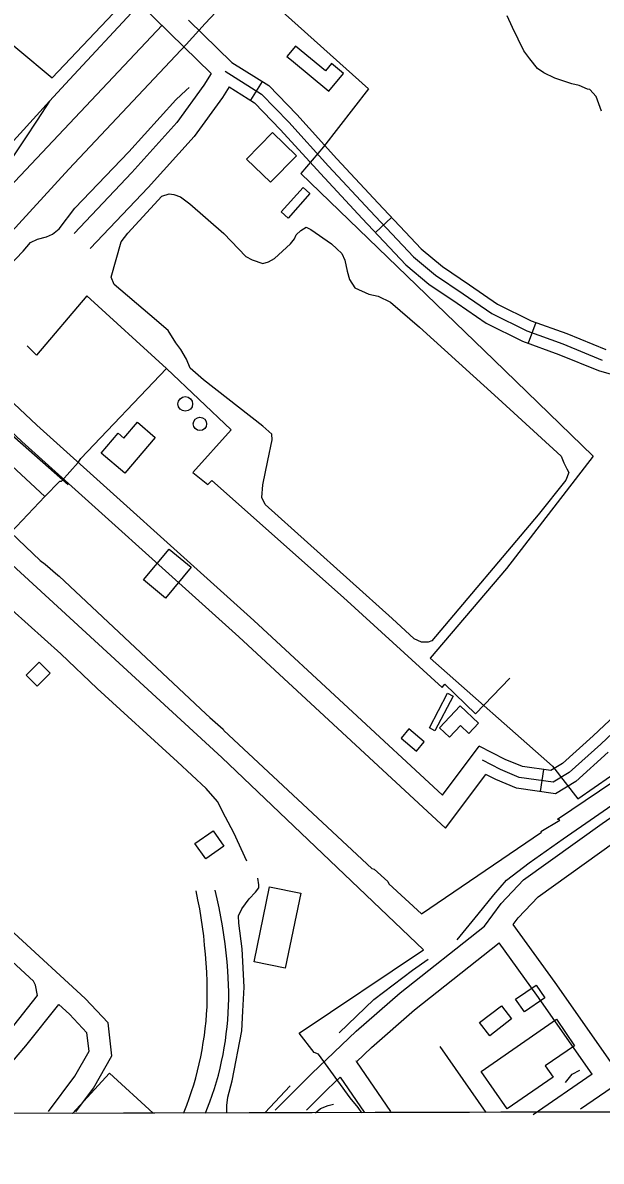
# Model space of a CAD drawing. Extents: x 3355677 to 3393573, y 612928 to 638357.
# Drawn here: x 3384413 to 3385194, y 618312 to 619851 of the extents above; entities that cross this region are included whole.
import ezdxf

# ---------------------------------------------------------------- set-up
doc = ezdxf.new("R2010")
doc.units = 0
for name, color, linetype in [('V-BLDG-OTLN', 7, 'Continuous'), ('V-DOMW-TANK', 7, 'Continuous'), ('V-GRID-FRAM', 7, 'Continuous'), ('V-RAIL-TRAK', 7, 'Continuous'), ('V-ROAD-CNTR', 7, 'Continuous'), ('V-SITE-OTLN', 7, 'Continuous'), ('V-SITE-VEGE', 7, 'Continuous'), ('V-TOPO-SHOR', 7, 'Continuous'), ('V-UTIL-LINE', 7, 'Continuous')]:
    doc.layers.add(name, color=color, linetype=linetype)

msp = doc.modelspace()

# ---------------------------------------------------------------- linework, layer by layer
at = {"layer": 'V-BLDG-OTLN'}
for p, q in [((3384480, 618376.7), (3384530.2, 618431.1)), ((3384530.2, 618431.1), (3384589, 618376.9)), ((3384589, 618376.9), (3384480, 618376.7))]:
    msp.add_line(p, q, dxfattribs=at)
for points in [[(3384776, 619800.5), (3384826.4, 619758.7), (3384846.1, 619782.6), (3384829.9, 619796), (3384821.6, 619785.9), (3384781.2, 619819.3), (3384769.8, 619805.5)], [(3384750.2, 619702.6), (3384782.5, 619671.2), (3384747.6, 619635.4), (3384715.3, 619666.8)], [(3384762, 619595.3), (3384791.6, 619628.3), (3384800.8, 619620.1), (3384771.2, 619587.1)], [(3384519, 619269.4), (3384541.8, 619296.1), (3384549.4, 619289.6), (3384567.8, 619311.2), (3384592, 619290.6), (3384550.8, 619242.3)], [(3384576, 619097.9), (3384610.8, 619139.6), (3384640.3, 619115), (3384605.6, 619073.2)], [(3384417.7, 618969.2), (3384435.1, 618986.6), (3384449.9, 618971.8), (3384432.5, 618954.4)], [(3384962, 618897.9), (3384986.4, 618944.9), (3384994, 618940.9), (3384969.6, 618894)], [(3385003.8, 618927.5), (3384975.9, 618897.9), (3384989.3, 618885.4), (3385004, 618901), (3385015.5, 618890.2), (3385028.6, 618904.1)], [(3384923.8, 618884), (3384944.6, 618866.6), (3384955, 618879.1), (3384934.2, 618896.5)], [(3384645.5, 618741.4), (3384669.9, 618758.8), (3384684.7, 618738.1), (3384660.3, 618720.7)], [(3384788.3, 618674.6), (3384767.5, 618573), (3384725.6, 618581.6), (3384746.3, 618683.2)], [(3385078.5, 618531), (3385106.4, 618550.1), (3385118.1, 618533.1), (3385090.3, 618513.9)], [(3385029.8, 618499.7), (3385059.4, 618522.3), (3385073.1, 618504.4), (3385043.6, 618481.7)], [(3385031.9, 618433.4), (3385133.5, 618503.9), (3385158.2, 618468.2), (3385118.6, 618440.8), (3385129, 618425.7), (3385067.2, 618382.9)]]:
    msp.add_lwpolyline(points, close=True, dxfattribs=at)
at = {"layer": 'V-DOMW-TANK'}
for centre, radius in [((3384632.5, 619335.8), 9.9), ((3384652.3, 619308.7), 8.99)]:
    msp.add_circle(centre, radius, dxfattribs=at)
at = {"layer": 'V-GRID-FRAM'}
msp.add_lwpolyline([(3359767.9, 636495.9), (3391341.6, 636578.5), (3391397.2, 618394.8), (3359807.6, 618312.1), (3359767.9, 636495.9)], dxfattribs=at)
at = {"layer": 'V-RAIL-TRAK'}
for points in [[(3384223, 619381), (3384269.3, 619429.6), (3384300.9, 619463), (3384475.3, 619652.9), (3384633.5, 619821.6), (3384659.2, 619850), (3384819.6, 620021), (3384987.8, 620203.9), (3385065.6, 620287.6), (3385110.1, 620335.5)], [(3383410.6, 618616.3), (3383543.8, 618762.1), (3383571.2, 618791.5), (3383718.2, 618948.9), (3383736.9, 618969.4), (3383858.4, 619104.1), (3384025.8, 619283.8), (3384213.9, 619486.8), (3384325.2, 619609), (3384449.3, 619744.9), (3384476.3, 619774.5), (3384565.9, 619870.6)], [(3384449.3, 619744.9), (3384432.4, 619719.5), (3384415.6, 619694), (3384398.8, 619668.6)], [(3384630.1, 618377.1), (3384630.9, 618378.8), (3384634.4, 618387.8), (3384637.7, 618397), (3384640.8, 618406.2), (3384643.8, 618415.5), (3384646.5, 618424.8), (3384649, 618434.2), (3384651.3, 618443.7), (3384653.3, 618453.2), (3384655.2, 618462.8), (3384656.8, 618472.4), (3384658.3, 618482), (3384659.5, 618491.6), (3384660.5, 618501.3), (3384661.3, 618511), (3384661.9, 618520.7), (3384662.2, 618530.5), (3384662.2, 618542.8), (3384661.9, 618555.1), (3384661.4, 618567.5), (3384660.7, 618579.8), (3384659.8, 618592.1), (3384658.6, 618604.3), (3384657.3, 618616.6), (3384655.7, 618628.8), (3384653.9, 618641), (3384651.9, 618653.2), (3384649.6, 618665.3), (3384647.2, 618677.4)], [(3384659.8, 618377.1), (3384661.7, 618381.9), (3384665.8, 618392.3), (3384668.9, 618401.3), (3384671.8, 618410.3), (3384674.6, 618419.4), (3384677.1, 618428.5), (3384679.4, 618437.7), (3384681.5, 618446.9), (3384683.4, 618456.2), (3384685.1, 618465.5), (3384686.6, 618474.9), (3384687.8, 618484.3), (3384688.9, 618493.7), (3384689.8, 618503.1), (3384690.4, 618512.6), (3384690.9, 618522.1), (3384691.1, 618531.5), (3384691.1, 618541), (3384690.9, 618550.5), (3384690.5, 618559.9), (3384689.9, 618569.4), (3384688.9, 618581.6), (3384687.6, 618593.9), (3384686.2, 618606.1), (3384684.5, 618618.3), (3384682.6, 618630.4), (3384680.4, 618642.5), (3384678.1, 618654.6), (3384675.5, 618666.6), (3384672.7, 618678.6)]]:
    msp.add_lwpolyline(points, dxfattribs=at)
at = {"layer": 'V-ROAD-CNTR'}
for p, q in [((3384736.4, 619771.6), (3384720.5, 619746.2)), ((3384911.1, 619587.9), (3384889.3, 619567.4)), ((3385105.7, 619446), (3385095.5, 619417.8)), ((3385112.3, 618811.7), (3385116.6, 618841.4))]:
    msp.add_line(p, q, dxfattribs=at)
for points in [[(3384206.8, 620228.9), (3384301.1, 620141.5), (3384611.6, 619837.1), (3384667.6, 619782.6), (3384657.6, 619766.7), (3384621, 619716.4), (3384560.5, 619648.7), (3384482.3, 619566.3)], [(3384754, 618381.3), (3384803.4, 618430.8), (3384863.4, 618487.9), (3384922.6, 618539.7), (3385036.5, 618629.8), (3385058.8, 618660.5), (3385089.1, 618692.4), (3385195.2, 618768.5), (3385310.7, 618848.4), (3385405.6, 618912.3), (3385700.8, 619116.3), (3385791.4, 619182.7), (3387290.6, 620218.2)], [(3384253.4, 619474.9), (3384369.8, 619602.1), (3384379.6, 619612.8), (3384601.3, 619847.6)], [(3384636.8, 619854.5), (3384695.4, 619797.3)], [(3383852.3, 619841.1), (3383920.9, 619777.4), (3384160.7, 619562.4), (3384431.9, 619307.2), (3384725, 619043.1), (3384979.7, 618806.8), (3385029.5, 618873.1)], [(3384686.1, 619785.5), (3384735.6, 619754.4), (3384772.1, 619716.6), (3384826, 619657.2), (3384882.2, 619596.8), (3384940.8, 619534.7), (3384970.5, 619509.7), (3385007.9, 619484.5), (3385046.3, 619457.8), (3385093.5, 619434.4), (3385142.1, 619416.8), (3385195.2, 619395)], [(3384695.4, 619797.3), (3384745.1, 619766.1), (3384783, 619726.9), (3384837, 619667.3), (3384893.1, 619607), (3384951.1, 619545.6), (3384979.6, 619521.7), (3385016.4, 619496.8), (3385053.9, 619470.7), (3385099.4, 619448.3), (3385147.5, 619430.8), (3385200.2, 619409.2)], [(3384691.5, 619764.4), (3384682.5, 619749.9), (3384644.4, 619697.5), (3384582.5, 619628.4), (3384504.1, 619545.7)], [(3384691.5, 619764.4), (3384726.1, 619742.7), (3384761.1, 619706.4), (3384814.9, 619647.1), (3384871.2, 619586.5), (3384930.4, 619523.8), (3384961.5, 619497.7), (3384999.5, 619472.1), (3385038.6, 619444.8), (3385087.6, 619420.6), (3385136.7, 619402.8), (3385190.3, 619380.8), (3385237.4, 619367.4)], [(3384043.2, 619627.4), (3384140.4, 619540.3), (3384411.6, 619285.1), (3384704.7, 619021), (3384983.7, 618762.2), (3385038.4, 618835)], [(3385279.7, 618977.9), (3385183.2, 618886.9), (3385142, 618849.7), (3385125.9, 618840.1), (3385087.6, 618845.6), (3385064.6, 618855.3), (3385029.5, 618873.1)], [(3385289.9, 618966.9), (3385193.4, 618875.9), (3385150.9, 618837.5), (3385129, 618824.5), (3385083.5, 618831), (3385058.3, 618841.6), (3385033.9, 618854)], [(3385203.6, 618864.9), (3385159.9, 618825.4), (3385132.2, 618808.9), (3385079.5, 618816.4), (3385052, 618828), (3385038.4, 618835)], [(3384484.9, 618379), (3384508.7, 618410.8), (3384533.4, 618454.7), (3384528.3, 618499.1), (3384497.2, 618532.1), (3384401.2, 618620.3), (3384208.6, 618798.8), (3384173.2, 618837.8), (3384137.6, 618844.5), (3384120.3, 618848.6), (3384087.5, 618835), (3384022.4, 618777.8), (3383882.6, 618643.3), (3383845.2, 618602.8), (3383808.2, 618607.7), (3383740.9, 618604.6), (3383691.3, 618591.7), (3383654.5, 618561.2), (3383577.1, 618471.6), (3383504.4, 618395)], [(3385075.2, 618632), (3385082, 618641.3), (3385108.9, 618669.7), (3385212.4, 618743.9), (3385327.6, 618823.7), (3385346.6, 618836.5)], [(3384427.6, 618555.3), (3384380.8, 618598.2), (3384187.3, 618777.7), (3384157.8, 618810.2), (3384131.3, 618815.1), (3384122.8, 618817.2), (3384103.6, 618809.2), (3384042.7, 618755.7), (3383904, 618622.3), (3383873.8, 618589.5)], [(3385206.5, 618447.1), (3385131.8, 618553.7), (3385075.4, 618632.2)], [(3384863.5, 618446.6), (3384883.7, 618465.8), (3384941.8, 618516.6), (3385056.5, 618607.4)], [(3385182, 618429.8), (3385107.3, 618536.4), (3385056.4, 618607.3)], [(3385166.1, 618382.8), (3385277.3, 618459), (3385500.3, 618612.1)], [(3384301.4, 618379.2), (3384394.1, 618487), (3384432.8, 618535.9), (3384430, 618550), (3384427.6, 618555.3)], [(3384339.7, 618377.7), (3384417.3, 618467.9), (3384461.7, 618524)], [(3384447.8, 618379.4), (3384483.5, 618427.2), (3384502.5, 618460.9), (3384499.6, 618485.8), (3384476.1, 618510.7), (3384461.7, 618524)], [(3384862.7, 618447.8), (3384862.9, 618447.5)], [(3384863.5, 618446.6), (3384909.7, 618379.2)], [(3385102.3, 618375.4), (3385182, 618430)], [(3384796, 618381), (3384824.3, 618409.3), (3384841.5, 618425.7)], [(3384841.5, 618425.7), (3384874, 618378.2)]]:
    msp.add_lwpolyline(points, dxfattribs=at)
at = {"layer": 'V-SITE-OTLN'}
for p, q in [((3384754.9, 619873.9), (3384879.7, 619761.8)), ((3384879.7, 619761.8), (3384819.3, 619683.3)), ((3384819.3, 619683.3), (3384788.5, 619647.3)), ((3384788.5, 619647.3), (3385049, 619395.2)), ((3385049, 619395.2), (3385183.4, 619265.3)), ((3385183.4, 619265.3), (3385066.2, 619113.1)), ((3385066.2, 619113.1), (3384963.1, 618991.9)), ((3384963.1, 618991.9), (3385128.1, 618846.1)), ((3385162.3, 618802.1), (3385394.7, 618962.3)), ((3385128.1, 618846.1), (3385162.3, 618802.1)), ((3388510.8, 618387.2), (3381827, 618369.7))]:
    msp.add_line(p, q, dxfattribs=at)
at = {"layer": 'V-SITE-VEGE'}
msp.add_lwpolyline([(3385194.6, 619731.4), (3385189, 619746.4), (3385187.3, 619751.4), (3385178.9, 619760.8), (3385175.6, 619761.4), (3385164.4, 619766.4), (3385154.4, 619768.6), (3385141, 619773), (3385131.5, 619776.3), (3385116.4, 619783.5), (3385108.1, 619789), (3385097.5, 619802.4), (3385089.6, 619812.9), (3385074.5, 619844.6), (3385067.2, 619860.2)], dxfattribs=at)
at = {"layer": 'V-TOPO-SHOR'}
for points in [[(3384373.2, 619500.5), (3384413.5, 619542.4), (3384423.5, 619553.8), (3384433, 619558.6), (3384444.9, 619561.7), (3384453.2, 619565.3), (3384462.1, 619572.5), (3384483.4, 619600.6), (3384556.2, 619676.6), (3384619.5, 619746.7), (3384633.7, 619759.9), (3384637.8, 619763.5)], [(3384684.4, 619566.1), (3384714.4, 619535.2), (3384722.7, 619530.5), (3384737.1, 619525.8), (3384744.8, 619527.7), (3384753.1, 619532.5), (3384763.8, 619542.1), (3384774.5, 619552.3), (3384779.8, 619558.9), (3384782.2, 619564.3), (3384788.7, 619570.3), (3384795.8, 619574.5), (3384801.8, 619571.5), (3384829.9, 619552), (3384837.1, 619545.5), (3384843.7, 619539), (3384848, 619530.1), (3384851, 619515.2), (3384854.1, 619503.9), (3384861.3, 619492.6), (3384880.4, 619484.3), (3384893, 619481.4), (3384909.7, 619473.2), (3384948.7, 619439.4), (3385054.8, 619342.9), (3385139.9, 619265.3), (3385143.6, 619256.3), (3385147.8, 619248), (3385150.2, 619243.3), (3385146.1, 619232.5), (3385108.8, 619185.8), (3384965.5, 619015.6), (3384960.2, 619013.7), (3384951.2, 619013.7), (3384941.7, 619018.4), (3384911.7, 619045.7), (3384740.2, 619199.7), (3384736, 619209.2), (3384737.1, 619226.5), (3384744, 619259.3), (3384749.8, 619287.4), (3384749.2, 619295.1), (3384737.2, 619305.8), (3384656.9, 619368.5), (3384638.9, 619383.9), (3384634.1, 619396.4), (3384626.3, 619409.5), (3384619.6, 619418.4), (3384609.4, 619435), (3384584.8, 619456.3), (3384536.3, 619497.2), (3384532.6, 619507.3), (3384546.1, 619555.1), (3384555, 619566.5), (3384600.6, 619616.8), (3384610.7, 619619.9), (3384617.2, 619618.7), (3384626.2, 619615.8), (3384638.8, 619606.3), (3384684.4, 619566.1)], [(3384474.3, 619226.3), (3384402.5, 619290.1), (3384284.6, 619393), (3384270.2, 619405.8)], [(3384999.6, 618611.2), (3385027.9, 618645.9), (3385049.2, 618672.2), (3385066.4, 618692), (3385096.6, 618715.4), (3385142.8, 618747.8), (3385233, 618810.3), (3385330.2, 618876.4), (3385433.4, 618948.4), (3385617.8, 619074), (3385775.5, 619183.3), (3385903, 619272.2)], [(3384715.5, 618717.8), (3384698.1, 618755.8), (3384686.6, 618777.2), (3384675.8, 618798.5), (3384660.8, 618815.7), (3384621.9, 618851.8), (3384513.5, 618951.2), (3384464.4, 618997.9), (3384353.6, 619097.3)], [(3384688.4, 618377.2), (3384688.4, 618387.2), (3384690.1, 618398.5), (3384695.9, 618420.6), (3384708.6, 618488.5), (3384710.2, 618514.7), (3384711.8, 618547.5), (3384709.1, 618599.3), (3384704.7, 618633.8), (3384704.1, 618643.9), (3384708.8, 618653.4), (3384718.8, 618666.6), (3384727.1, 618675.6), (3384731.8, 618681.6), (3384731.8, 618685.7), (3384730.6, 618694.7)], [(3384840.1, 618485.8), (3384886.9, 618530.7), (3384939.1, 618570.3), (3384960.4, 618585.4)], [(3385146, 618418.4), (3385154.9, 618429.8), (3385165, 618435.2)], [(3384739.9, 618377.3), (3384773.9, 618413.9)], [(3384808.4, 618377.5), (3384815.2, 618383.2), (3384825.3, 618387.5), (3384832.4, 618389.3)]]:
    msp.add_lwpolyline(points, dxfattribs=at)
at = {"layer": 'V-UTIL-LINE'}
for points in [[(3384359.4, 619853.9), (3384452.5, 619776.8), (3384535.1, 619863.6), (3384428.6, 619964.1), (3384359.6, 619890.4)], [(3384442.9, 619210.8), (3384463, 619231.2), (3384465.4, 619231.2), (3384488, 619256.4), (3384491.5, 619261.8), (3384607.2, 619383.7), (3384499.7, 619482.1), (3384431.6, 619401.7), (3384419, 619414.2)], [(3384607.2, 619383.7), (3384694.2, 619300.6), (3384642.6, 619243), (3384663, 619227), (3384668.4, 619232.4), (3384846, 619074.1), (3384979.3, 618952.6), (3384982.8, 618956.8), (3385024.2, 618917), (3385070.5, 618965)], [(3384385.3, 619264.2), (3384442.9, 619210.8), (3384397, 619162), (3384436.4, 619124.3), (3384443.4, 619119), (3384460.5, 619104.5), (3384462.2, 619102.8), (3384660.3, 618917), (3384665.6, 618911.7), (3384683.8, 618896.1), (3384684.4, 618894.3), (3384884.2, 618707.9), (3384887.7, 618706.8), (3384905.9, 618690), (3384907.1, 618687), (3384951.2, 618646.4), (3385113.6, 618756.7), (3385112.4, 618757.8), (3385138, 618773.2), (3385135.1, 618774.3), (3385362.1, 618927.6)], [(3384870.9, 618377.7), (3384865.9, 618384.8), (3384855.3, 618397.6), (3384812.3, 618456.9), (3384806.4, 618459.2), (3384786.4, 618485.4), (3384954, 618598), (3384681.9, 618857.6), (3384376.3, 619138.6)], [(3385038.6, 618378.1), (3384976.4, 618467.3)]]:
    msp.add_lwpolyline(points, dxfattribs=at)

doc.saveas('drawing.dxf')
